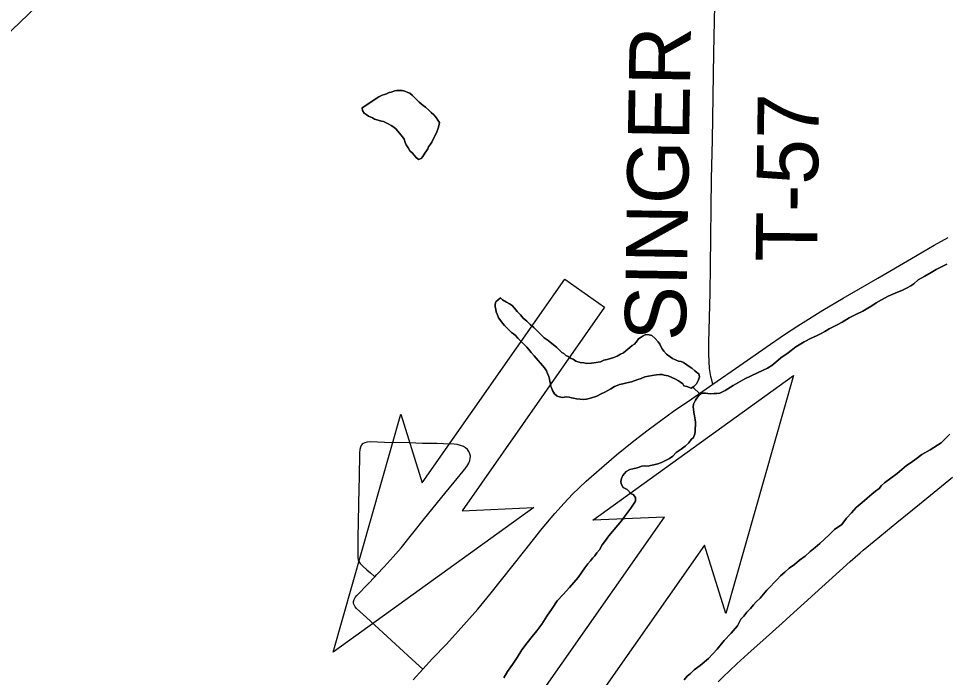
# Model space of a CAD drawing. Extents: x -483 to 680, y 0 to 440.
# Drawn here: x 143.54 to 186.57, y 188.39 to 218.93 of the extents above; entities that cross this region are included whole.
import ezdxf

# ---------------------------------------------------------------- set-up
doc = ezdxf.new("R2010")
doc.units = 0
for name, color, linetype in [('GM_X_County_Road', 7, 'Continuous'), ('GM_X_Major_River', 7, 'Continuous'), ('GM_X_Minor_Lake', 7, 'Continuous'), ('GM_X_Minor_River', 7, 'Continuous'), ('GM_X_State_Route', 7, 'Continuous'), ('GM_X_Township_Road', 7, 'Continuous'), ('GM_X_Township_Road_Text', 7, 'Continuous'), ('PM_P_Cells', 7, 'Continuous')]:
    doc.layers.add(name, color=color, linetype=linetype)

msp = doc.modelspace()

# ---------------------------------------------------------------- linework, layer by layer
at = {"layer": 'GM_X_County_Road'}
msp.add_lwpolyline([(175.98, 188.184), (176.201, 188.399), (176.854, 189.014), (177.357, 189.476), (178.209, 190.244), (178.949, 190.905), (179.318, 191.238), (181.113, 192.868), (182.104, 193.761), (182.573, 194.166), (182.714, 194.286), (183.214, 194.703), (184.265, 195.567), (185.317, 196.422), (186.851, 197.677)], dxfattribs=at)
at = {"layer": 'GM_X_Major_River'}
for points in [[(186.593, 207.547), (186.341, 207.423), (186.089, 207.298), (185.856, 207.153), (185.566, 206.992), (185.255, 206.812), (185.059, 206.628), (184.923, 206.537), (184.748, 206.448), (184.536, 206.341), (184.188, 206.2), (183.86, 206.059), (183.55, 205.898), (183.317, 205.754), (183.103, 205.608), (182.928, 205.5), (182.696, 205.375), (182.405, 205.232), (182.057, 205.053), (181.727, 204.855), (181.475, 204.711), (181.127, 204.551), (180.933, 204.425), (180.758, 204.335), (180.545, 204.228), (180.294, 204.122), (179.965, 203.943), (179.577, 203.709), (179.225, 203.435), (178.894, 203.199), (178.659, 202.997), (178.464, 202.851), (178.269, 202.725), (177.806, 202.512), (177.225, 202.227), (176.682, 201.921), (176.313, 201.686), (176.061, 201.561), (175.928, 201.547), (175.794, 201.551), (175.604, 201.538), (175.395, 201.564), (175.205, 201.571), (175.087, 201.46), (174.988, 201.331), (174.927, 201.237), (174.886, 201.144), (174.845, 201.05), (174.822, 200.918), (174.838, 200.822), (174.852, 200.669), (174.885, 200.516), (174.901, 200.42), (174.917, 200.325), (174.933, 200.229), (174.929, 200.077), (174.923, 199.906), (174.919, 199.792), (174.897, 199.679), (174.834, 199.509), (174.736, 199.418), (174.617, 199.269), (174.459, 199.103), (174.265, 198.977), (174.031, 198.813), (173.874, 198.647), (173.718, 198.538), (173.544, 198.449), (173.35, 198.36), (173.177, 198.29), (173.004, 198.238), (172.85, 198.206), (172.736, 198.19), (172.583, 198.195), (172.45, 198.181), (172.219, 198.112), (172.027, 198.062), (171.892, 198.028), (171.718, 197.939), (171.56, 197.754), (171.519, 197.66), (171.475, 197.49), (171.49, 197.356), (171.581, 197.201), (171.768, 197.1), (171.952, 196.904), (172.046, 196.863), (172.156, 196.726), (172.15, 196.555), (172.051, 196.425), (171.931, 196.239), (171.791, 196.053), (171.652, 195.867), (171.493, 195.644), (170.919, 194.96), (170.759, 194.737), (170.6, 194.533)], [(170.6, 194.533), (170.759, 194.737), (170.919, 194.96), (171.493, 195.644), (171.652, 195.867), (171.791, 196.053), (171.931, 196.239), (172.051, 196.425), (172.15, 196.555), (172.156, 196.726), (172.046, 196.863), (171.952, 196.904), (171.768, 197.1), (171.581, 197.201), (171.49, 197.356), (171.475, 197.49), (171.519, 197.66), (171.56, 197.754), (171.718, 197.939), (171.892, 198.028), (172.027, 198.062), (172.219, 198.112), (172.45, 198.181), (172.583, 198.195), (172.736, 198.19), (172.85, 198.206), (173.004, 198.238), (173.177, 198.29), (173.35, 198.36), (173.544, 198.449), (173.718, 198.538), (173.874, 198.647), (174.031, 198.813), (174.265, 198.977), (174.459, 199.103), (174.617, 199.269), (174.736, 199.418), (174.834, 199.509), (174.897, 199.679), (174.919, 199.792), (174.923, 199.906), (174.929, 200.077), (174.933, 200.229), (174.917, 200.325), (174.901, 200.42), (174.885, 200.516), (174.852, 200.669), (174.838, 200.822), (174.822, 200.918), (174.845, 201.05), (174.886, 201.144), (174.927, 201.237), (174.988, 201.331), (175.087, 201.46), (175.205, 201.571), (175.395, 201.564), (175.604, 201.538), (175.794, 201.551), (175.928, 201.547), (176.061, 201.561), (176.313, 201.686), (176.682, 201.921), (177.225, 202.227), (177.806, 202.512), (178.269, 202.725), (178.464, 202.851), (178.659, 202.997), (178.894, 203.199), (179.225, 203.435), (179.577, 203.709), (179.965, 203.943), (180.294, 204.122), (180.545, 204.228), (180.758, 204.335), (180.933, 204.425), (181.127, 204.551), (181.475, 204.711), (181.727, 204.855), (182.057, 205.053), (182.405, 205.232), (182.696, 205.375), (182.928, 205.5), (183.103, 205.608), (183.317, 205.754), (183.55, 205.898), (183.86, 206.059), (184.188, 206.2), (184.536, 206.341), (184.748, 206.448), (184.923, 206.537), (185.059, 206.628), (185.255, 206.812), (185.566, 206.992), (185.856, 207.153), (186.089, 207.298), (186.341, 207.423), (186.593, 207.547)], [(174.399, 188.281), (174.538, 188.448), (174.695, 188.576), (174.871, 188.741), (175.144, 188.942), (175.536, 189.271), (175.93, 189.695), (176.267, 190.103), (176.582, 190.435), (176.879, 190.786), (177.041, 191.085), (177.179, 191.233), (177.318, 191.419), (177.476, 191.585), (177.614, 191.751), (177.752, 191.899), (177.929, 192.064), (178.087, 192.249), (178.245, 192.434), (178.403, 192.6), (178.58, 192.785), (178.738, 192.951), (178.876, 193.098), (179.072, 193.263), (179.268, 193.447), (179.521, 193.628), (179.756, 193.83), (180.01, 194.012), (180.245, 194.232), (180.479, 194.415), (180.695, 194.598), (180.911, 194.8), (181.127, 195.002), (181.382, 195.241), (181.713, 195.477), (181.932, 195.774), (182.168, 196.014), (182.386, 196.273), (182.659, 196.492), (182.894, 196.694), (183.11, 196.877), (183.286, 197.023), (183.442, 197.151), (183.561, 197.28), (183.698, 197.409), (184.283, 197.846), (184.499, 198.029), (184.714, 198.212), (184.928, 198.357), (185.162, 198.521), (185.435, 198.721), (185.822, 198.937), (186.328, 199.262), (186.722, 199.668)], [(186.722, 199.668), (186.328, 199.262), (185.822, 198.937), (185.435, 198.721), (185.162, 198.521), (184.928, 198.357), (184.714, 198.212), (184.499, 198.029), (184.283, 197.846), (183.698, 197.409), (183.561, 197.28), (183.442, 197.151), (183.286, 197.023), (183.11, 196.877), (182.894, 196.694), (182.659, 196.492), (182.386, 196.273), (182.168, 196.014), (181.932, 195.774), (181.713, 195.477), (181.382, 195.241), (181.127, 195.002), (180.911, 194.8), (180.695, 194.598), (180.479, 194.415), (180.245, 194.232), (180.01, 194.012), (179.756, 193.83), (179.521, 193.628), (179.268, 193.447), (179.072, 193.263), (178.876, 193.098), (178.738, 192.951), (178.58, 192.785), (178.403, 192.6), (178.245, 192.434), (178.087, 192.249), (177.929, 192.064), (177.752, 191.899), (177.614, 191.751), (177.476, 191.585), (177.318, 191.419), (177.179, 191.233), (177.041, 191.085), (176.879, 190.786), (176.582, 190.435), (176.267, 190.103), (175.93, 189.695), (175.536, 189.271), (175.144, 188.942), (174.871, 188.741), (174.695, 188.576), (174.538, 188.448), (174.399, 188.281)], [(170.6, 194.533), (170.479, 194.308), (170.36, 194.16), (170.26, 194.03), (170.162, 193.919), (170.062, 193.79), (169.944, 193.66), (169.805, 193.475), (169.665, 193.27), (169.486, 193.029), (169.288, 192.788), (169.09, 192.566), (168.794, 192.234), (168.518, 191.938), (168.278, 191.585), (168.038, 191.231), (167.798, 190.859), (167.578, 190.543), (167.361, 190.284), (167.123, 189.987), (166.884, 189.672), (166.663, 189.318), (166.443, 188.983), (166.205, 188.667), (166.043, 188.368)], [(166.043, 188.368), (166.205, 188.667), (166.443, 188.983), (166.663, 189.318), (166.884, 189.672), (167.123, 189.987), (167.361, 190.284), (167.578, 190.543), (167.798, 190.859), (168.038, 191.231), (168.278, 191.585), (168.518, 191.938), (168.794, 192.234), (169.09, 192.566), (169.288, 192.788), (169.486, 193.029), (169.665, 193.27), (169.805, 193.475), (169.944, 193.66), (170.062, 193.79), (170.162, 193.919), (170.26, 194.03), (170.36, 194.16), (170.479, 194.308), (170.6, 194.533)]]:
    msp.add_lwpolyline(points, dxfattribs=at)
at = {"layer": 'GM_X_Minor_Lake'}
for points in [[(162.644, 213.115), (162.704, 213.208), (162.745, 213.302), (162.927, 213.639), (162.991, 213.846), (163.032, 213.958), (163.056, 214.11), (162.984, 214.226), (162.911, 214.343), (162.801, 214.461), (162.671, 214.579), (162.56, 214.678), (162.412, 214.816), (162.301, 214.896), (162.208, 214.975), (162.115, 215.054), (162.023, 215.152), (161.894, 215.271), (161.801, 215.369), (161.69, 215.468), (161.597, 215.509), (161.446, 215.571), (161.333, 215.594), (161.199, 215.598), (161.085, 215.602), (160.99, 215.586), (160.816, 215.516), (160.72, 215.5), (160.604, 215.447), (160.508, 215.412), (160.393, 215.378), (160.238, 215.307), (159.479, 214.799)], [(159.479, 214.799), (160.238, 215.307), (160.393, 215.378), (160.508, 215.412), (160.604, 215.447), (160.72, 215.5), (160.816, 215.516), (160.99, 215.586), (161.085, 215.602), (161.199, 215.598), (161.333, 215.594), (161.446, 215.571), (161.597, 215.509), (161.69, 215.468), (161.801, 215.369), (161.894, 215.271), (162.023, 215.152), (162.115, 215.054), (162.208, 214.975), (162.301, 214.896), (162.412, 214.816), (162.56, 214.678), (162.671, 214.579), (162.801, 214.461), (162.911, 214.343), (162.984, 214.226), (163.056, 214.11), (163.032, 213.958), (162.991, 213.846), (162.927, 213.639), (162.745, 213.302), (162.704, 213.208), (162.644, 213.115), (162.544, 212.985), (162.522, 212.891), (162.462, 212.798), (162.382, 212.686), (162.282, 212.538), (162.203, 212.445), (162.087, 212.392), (161.958, 212.51), (161.811, 212.686), (161.682, 212.805), (161.61, 212.94), (161.519, 213.077), (161.465, 213.192), (161.413, 213.346), (161.34, 213.444), (161.267, 213.541), (161.12, 213.717), (161.028, 213.816), (160.936, 213.895), (160.824, 213.975), (160.712, 214.035), (160.618, 214.077), (160.468, 214.158), (160.373, 214.18), (160.222, 214.223), (160.052, 214.267), (159.959, 214.327), (159.771, 214.409), (159.66, 214.489), (159.566, 214.549), (159.494, 214.666), (159.479, 214.799)], [(159.479, 214.799), (159.494, 214.666), (159.566, 214.549), (159.66, 214.489), (159.771, 214.409), (159.959, 214.327), (160.052, 214.267), (160.222, 214.223), (160.373, 214.18), (160.468, 214.158), (160.618, 214.077), (160.712, 214.035), (160.824, 213.975), (160.936, 213.895), (161.028, 213.816), (161.12, 213.717), (161.267, 213.541), (161.34, 213.444), (161.413, 213.346), (161.465, 213.192), (161.519, 213.077), (161.61, 212.94), (161.682, 212.805), (161.811, 212.686), (161.958, 212.51), (162.087, 212.392), (162.203, 212.445), (162.282, 212.538), (162.382, 212.686), (162.462, 212.798), (162.522, 212.891), (162.544, 212.985), (162.644, 213.115)], [(165.882, 205.988), (165.666, 205.805), (165.644, 205.692), (165.64, 205.578), (165.674, 205.444), (165.689, 205.329), (165.76, 205.156), (165.795, 205.059), (165.905, 204.922), (165.977, 204.806), (166.069, 204.708), (166.161, 204.61), (166.254, 204.511), (166.401, 204.373), (166.495, 204.313), (166.587, 204.234), (166.698, 204.116), (166.845, 203.959), (166.993, 203.821), (167.104, 203.703), (167.195, 203.586), (167.305, 203.449), (167.452, 203.292), (167.93, 202.744), (168.021, 202.608), (168.074, 202.473), (168.126, 202.338), (168.161, 202.222), (168.176, 202.108), (168.211, 201.993), (168.226, 201.878), (168.261, 201.782), (168.296, 201.685), (168.386, 201.53), (168.516, 201.431), (168.629, 201.389), (168.743, 201.366), (168.858, 201.381), (168.953, 201.397), (169.067, 201.375), (169.18, 201.352), (169.275, 201.33), (169.407, 201.306), (169.578, 201.281), (169.73, 201.276), (169.883, 201.29), (170.056, 201.342)], [(170.056, 201.342), (169.883, 201.29), (169.73, 201.276), (169.578, 201.281), (169.407, 201.306), (169.275, 201.33), (169.18, 201.352), (169.067, 201.375), (168.953, 201.397), (168.858, 201.381), (168.743, 201.366), (168.629, 201.389), (168.516, 201.431), (168.386, 201.53), (168.296, 201.685), (168.261, 201.782), (168.226, 201.878), (168.211, 201.993), (168.176, 202.108), (168.161, 202.222), (168.126, 202.338), (168.074, 202.473), (168.021, 202.608), (167.93, 202.744), (167.452, 203.292), (167.305, 203.449), (167.195, 203.586), (167.104, 203.703), (166.993, 203.821), (166.845, 203.959), (166.698, 204.116), (166.587, 204.234), (166.495, 204.313), (166.401, 204.373), (166.254, 204.511), (166.161, 204.61), (166.069, 204.708), (165.977, 204.806), (165.905, 204.922), (165.795, 205.059), (165.76, 205.156), (165.689, 205.329), (165.674, 205.444), (165.64, 205.578), (165.644, 205.692), (165.666, 205.805), (165.882, 205.988)], [(170.056, 201.342), (170.363, 201.427), (170.557, 201.534), (170.731, 201.605), (170.867, 201.695), (171.003, 201.767), (171.177, 201.875), (171.293, 201.928), (171.409, 201.963), (171.562, 201.996), (171.754, 202.046), (171.965, 202.096), (172.254, 202.201), (172.408, 202.253), (172.582, 202.323), (172.754, 202.356), (172.927, 202.388), (173.118, 202.42), (173.271, 202.434), (173.385, 202.43), (173.48, 202.408), (173.574, 202.386), (173.669, 202.363), (174.007, 202.219), (174.137, 202.139), (174.231, 202.079), (174.342, 201.999), (174.397, 201.902), (174.529, 201.878), (174.736, 201.795), (174.852, 201.868), (174.971, 201.997), (175.072, 202.184), (175.114, 202.316), (175.081, 202.469), (174.988, 202.529), (174.895, 202.608), (174.766, 202.727), (174.635, 202.807), (174.523, 202.887), (174.374, 202.987), (174.261, 203.029), (174.148, 203.051), (173.866, 203.175), (173.754, 203.255), (173.587, 203.374), (173.458, 203.512), (173.385, 203.628), (173.331, 203.725), (173.278, 203.841), (173.205, 203.939), (173.057, 204.096), (172.909, 204.234), (172.777, 204.276), (172.625, 204.281), (172.509, 204.228), (172.412, 204.155), (172.295, 204.083), (172.176, 203.935), (172.097, 203.842), (172, 203.769), (171.883, 203.678), (171.706, 203.532), (171.589, 203.44), (171.454, 203.369), (171.298, 203.279), (171.144, 203.227), (170.991, 203.175), (170.836, 203.123), (170.683, 203.09), (170.529, 203.019), (170.318, 202.988), (170.108, 202.957), (169.898, 202.945), (169.746, 202.969), (169.576, 202.994), (169.387, 203.057), (169.256, 203.137), (169.163, 203.179), (169.032, 203.259), (168.92, 203.32), (168.827, 203.399), (168.733, 203.459), (168.604, 203.578), (168.493, 203.676), (168.104, 204.013), (167.917, 204.133), (167.732, 204.31), (167.584, 204.448), (167.437, 204.605), (167.27, 204.744), (167.104, 204.902), (166.937, 205.04), (166.809, 205.197), (166.661, 205.354), (166.533, 205.51), (166.422, 205.628), (166.311, 205.708), (166.161, 205.789), (165.974, 205.89), (165.882, 205.988)], [(165.882, 205.988), (165.974, 205.89), (166.161, 205.789), (166.311, 205.708), (166.422, 205.628), (166.533, 205.51), (166.661, 205.354), (166.809, 205.197), (166.937, 205.04), (167.104, 204.902), (167.27, 204.744), (167.437, 204.605), (167.584, 204.448), (167.732, 204.31), (167.917, 204.133), (168.104, 204.013), (168.493, 203.676), (168.604, 203.578), (168.733, 203.459), (168.827, 203.399), (168.92, 203.32), (169.032, 203.259), (169.163, 203.179), (169.256, 203.137), (169.387, 203.057), (169.576, 202.994), (169.746, 202.969), (169.898, 202.945), (170.108, 202.957), (170.318, 202.988), (170.529, 203.019), (170.683, 203.09), (170.836, 203.123), (170.991, 203.175), (171.144, 203.227), (171.298, 203.279), (171.454, 203.369), (171.589, 203.44), (171.706, 203.532), (171.883, 203.678), (172, 203.769), (172.097, 203.842), (172.176, 203.935), (172.295, 204.083), (172.412, 204.155), (172.509, 204.228), (172.625, 204.281), (172.777, 204.276), (172.909, 204.234), (173.057, 204.096), (173.205, 203.939), (173.278, 203.841), (173.331, 203.725), (173.385, 203.628), (173.458, 203.512), (173.587, 203.374), (173.754, 203.255), (173.866, 203.175), (174.148, 203.051), (174.261, 203.029), (174.374, 202.987), (174.523, 202.887), (174.635, 202.807), (174.766, 202.727), (174.895, 202.608), (174.988, 202.529), (175.081, 202.469), (175.114, 202.316), (175.072, 202.184), (174.971, 201.997), (174.852, 201.868), (174.736, 201.795), (174.529, 201.878), (174.397, 201.902), (174.342, 201.999), (174.231, 202.079), (174.137, 202.139), (174.007, 202.219), (173.669, 202.363), (173.574, 202.386), (173.48, 202.408), (173.385, 202.43), (173.271, 202.434), (173.118, 202.42), (172.927, 202.388), (172.754, 202.356), (172.582, 202.323), (172.408, 202.253), (172.254, 202.201), (171.965, 202.096), (171.754, 202.046), (171.562, 201.996), (171.409, 201.963), (171.293, 201.928), (171.177, 201.875), (171.003, 201.767), (170.867, 201.695), (170.731, 201.605), (170.557, 201.534), (170.363, 201.427), (170.056, 201.342)]]:
    msp.add_lwpolyline(points, dxfattribs=at)
at = {"layer": 'GM_X_Minor_River'}
msp.add_line((174.808, 201.839), (175.148, 201.517), dxfattribs=at)
msp.add_lwpolyline([(74.642, 128.314), (75.587, 153.634), (193.508, 266.565)], dxfattribs=at)
at = {"layer": 'GM_X_State_Route'}
msp.add_lwpolyline([(161.833, 188.282), (162.282, 188.768), (162.74, 189.264), (163.384, 189.938), (163.927, 190.535), (164.834, 191.558), (165.386, 192.228), (167.014, 194.272), (167.825, 195.293), (168.404, 195.986), (168.839, 196.474), (169.225, 196.881), (169.857, 197.483), (170.462, 198.02), (171.272, 198.701), (172.069, 199.35), (172.733, 199.864), (173.914, 200.726), (174.758, 201.311), (175.731, 201.981), (176.985, 202.844), (178.208, 203.699), (179.052, 204.283), (179.678, 204.691), (180.839, 205.415), (181.773, 205.976), (183.393, 206.9), (184.946, 207.816), (185.997, 208.423), (186.654, 208.779)], dxfattribs=at)
at = {"layer": 'GM_X_Township_Road'}
for points in [[(175.731, 201.981), (175.644, 202.34), (175.586, 202.71), (175.561, 203.039), (175.547, 203.386), (175.549, 203.914), (175.608, 206.215), (175.622, 207.458), (175.676, 211.501), (175.718, 213.304), (175.781, 217.347), (175.905, 223.224), (175.923, 224.125), (175.965, 226.115), (175.974, 226.644), (175.98, 226.987)], [(162.282, 188.768), (161.962, 189.062), (161.025, 189.926), (159.679, 191.171), (159.215, 191.588), (159.149, 191.663), (159.098, 191.754), (159.076, 191.821), (159.068, 191.912), (159.094, 191.999), (159.141, 192.093), (159.228, 192.193), (159.75, 192.725), (160.055, 193.051), (160.153, 193.155), (160.49, 193.521), (160.915, 193.973), (161.281, 194.394), (162.37, 195.75), (163.303, 196.915), (163.733, 197.448), (164.149, 197.948), (164.32, 198.166), (164.415, 198.317), (164.469, 198.451), (164.487, 198.535), (164.49, 198.648), (164.465, 198.758), (164.418, 198.862), (164.35, 198.955), (164.265, 199.031), (164.166, 199.091), (164.027, 199.145), (163.883, 199.182), (163.736, 199.202), (163.239, 199.217), (162.93, 199.226), (162.278, 199.236), (161.655, 199.257), (160.506, 199.279), (159.856, 199.303), (159.708, 199.294), (159.596, 199.267), (159.521, 199.231), (159.48, 199.199), (159.43, 199.136), (159.395, 199.062), (159.365, 198.95), (159.353, 198.802), (159.331, 197.638), (159.322, 197.181), (159.293, 195.616), (159.279, 194.858), (159.272, 194.513), (159.271, 194.422), (159.267, 194.303), (159.264, 194.065), (159.268, 193.95), (159.289, 193.841), (159.316, 193.766), (159.378, 193.669), (159.503, 193.544), (159.691, 193.382), (159.852, 193.236), (160.033, 193.076)]]:
    msp.add_lwpolyline(points, dxfattribs=at)
at = {"layer": 'PM_P_Cells'}
for p, q in [((162.258, 197.415), (168.869, 206.845)), ((168.869, 206.845), (170.718, 205.549)), ((170.718, 205.549), (164.107, 196.119)), ((170.171, 195.672), (179.474, 202.386)), ((179.474, 202.386), (176.334, 191.351)), ((158.128, 189.556), (161.268, 200.591)), ((161.268, 200.591), (162.258, 197.415)), ((167.431, 196.271), (158.128, 189.556)), ((164.107, 196.119), (167.431, 196.271)), ((166.884, 186.394), (173.494, 195.823)), ((173.494, 195.823), (170.171, 195.672)), ((175.343, 194.527), (168.733, 185.097)), ((176.334, 191.351), (175.343, 194.527))]:
    msp.add_line(p, q, dxfattribs=at)

# ---------------------------------------------------------------- texts
at = {"layer": 'GM_X_Township_Road_Text'}
for s, rotation, p in [('SINGER', 89.0543, (174.481, 203.976)), ('T-57', 89.3034, (180.565, 207.632))]:
    msp.add_text(s, height=2.8409, rotation=rotation, dxfattribs=at).set_placement(p)

doc.saveas('drawing.dxf')
